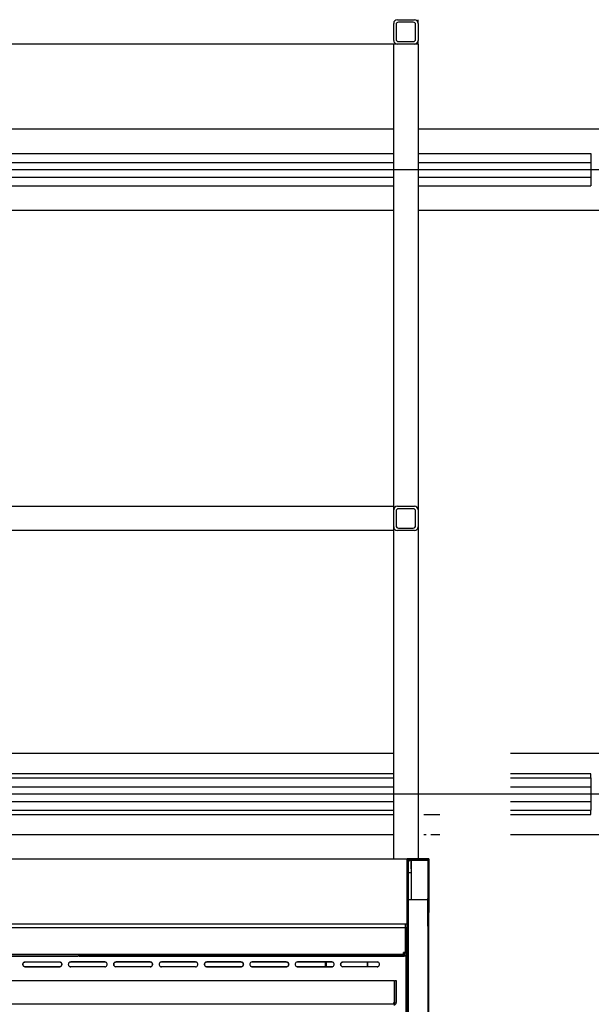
# Model space of a CAD drawing. Extents: x -805 to 3526, y -961 to 1039.
# Tile 400 of 473: x 1261.719 to 1262.424, y 39.599 to 40.813. Entities that reach past the tile are written whole.
import ezdxf

# ---------------------------------------------------------------- set-up
doc = ezdxf.new("R2010")
doc.units = 0
doc.layers.get('0').update_dxf_attribs({"color": 251})
doc.layers.add('TTK-P-Aufzug', color=251, linetype='Continuous')
doc.layers.add('TTK-P-Bahnsteig', color=12, linetype='Continuous')
doc.layers.add('TTK-P-Treppe unten', color=12, linetype='Continuous', lineweight=25)
doc.styles.add('AKG DIN 6776', font='AKG_DIN67.TTF')
doc.dimstyles.new('TTK', dxfattribs={"dimtxt": 2.5, "dimasz": 2.5, "dimexe": 3.5, "dimexo": 0.1, "dimgap": 1, "dimtad": 1, "dimzin": 0, "dimtxsty": 'AKG DIN 6776', "dimblk": 'OBLIQUE', "dimcen": -0.09, "dimdle": 3, "dimclrd": 256, "dimclre": 256, "dimclrt": 256, "dimadec": 3, "dimazin": 0, "dimtfac": 1, "dimtofl": 0, "dimtmove": 0, "dimatfit": 3, "dimldrblk": 'OBLIQUE', "dimfxl": 7, "dimfxlon": 1, "dimtolj": 1, "dimtzin": 0, "dimlwd": -1, "dimlwe": -1, "dimarcsym": 0})

# ---------------------------------------------------------------- blocks, each defined once
blk = doc.blocks.new('_OBLIQUE')
at = {"color": 0, "linetype": 'ByBlock'}
blk.add_line((-0.5, -0.5), (0.5, 0.5), dxfattribs=at)
blk = doc.blocks.new('*D644')
at = {"layer": 'DEFPOINTS', "color": 0}
for p in [(1262.4981, 39.3456), (1259.7981, 39.2843), (1262.4981, 35.7266)]:
    blk.add_point(p, dxfattribs=at)
at = {"layer": 'TTK-P-Treppe unten'}
for p, q in [((1259.7981, 39.2943), (1259.7981, 39.6956)), ((1262.4981, 38.6456), (1262.4981, 39.6956)), ((1259.4981, 39.3456), (1262.7981, 39.3456))]:
    blk.add_line(p, q, dxfattribs=at)
at = {"layer": 'TTK-P-Treppe unten', "xscale": 0.25, "yscale": 0.25, "zscale": 0.25, "rotation": 180}
blk.add_blockref('_OBLIQUE', (1259.7981, 39.3456), dxfattribs=at)
at = {"layer": 'TTK-P-Treppe unten', "xscale": 0.25, "yscale": 0.25, "zscale": 0.25}
blk.add_blockref('_OBLIQUE', (1262.4981, 39.3456), dxfattribs=at)
at = {"layer": 'TTK-P-Treppe unten', "insert": (1261.1481, 39.5894), "char_height": 0.25, "attachment_point": 5, "style": 'AKG DIN 6776', "bg_fill": 3, "box_fill_scale": 1.1, "bg_fill_color": 256, "bg_fill_true_color": 13158600, "bg_fill_transparency": 0}
blk.add_mtext('\\A1;2,70', dxfattribs=at)

msp = doc.modelspace()

# ---------------------------------------------------------------- linework, layer by layer
at = {"layer": 'TTK-P-Aufzug', "color": 251}
for p, q in [((1262.1845, 40.8128), (1262.2055, 40.8128)), ((1262.21, 40.8083), (1262.21, 40.8128)), ((1262.18, 40.7873), (1262.18, 40.8083)), ((1262.183, 40.8068), (1262.183, 40.7888)), ((1262.204, 40.8098), (1262.186, 40.8098)), ((1262.207, 40.7888), (1262.207, 40.8068)), ((1262.21, 40.8083), (1262.21, 40.7873)), ((1262.21, 40.7828), (1262.21, 40.7873)), ((1262.1845, 40.7828), (1261.283, 40.7828)), ((1262.18, 40.2083), (1262.18, 40.7828)), ((1262.1845, 40.7828), (1262.18, 40.7828)), ((1262.2055, 40.7828), (1262.1845, 40.7828)), ((1262.186, 40.7858), (1262.204, 40.7858)), ((1262.21, 40.7828), (1262.2055, 40.7828)), ((1262.21, 40.7828), (1262.2055, 40.7828)), ((1262.21, 40.7828), (1262.21, 39.7778)), ((1262.18, 40.6778), (1261.313, 40.6778)), ((1262.5731, 40.6778), (1262.21, 40.6778)), ((1261.313, 40.6478), (1262.18, 40.6478)), ((1262.21, 40.6478), (1262.4231, 40.6478)), ((1262.4231, 40.6478), (1262.4231, 40.6368)), ((1261.313, 40.6368), (1262.18, 40.6368)), ((1262.21, 40.6368), (1262.4231, 40.6368)), ((1262.4231, 40.6368), (1262.4231, 40.6188)), ((1261.313, 40.6188), (1262.18, 40.6188)), ((1262.21, 40.6188), (1262.4231, 40.6188)), ((1262.4231, 40.6188), (1262.4231, 40.6078)), ((1261.313, 40.6078), (1262.18, 40.6078)), ((1262.21, 40.6078), (1262.4231, 40.6078)), ((1261.313, 40.5778), (1262.18, 40.5778)), ((1262.21, 40.5778), (1262.5731, 40.5778)), ((1261.313, 40.2128), (1262.18, 40.2128)), ((1262.18, 40.2083), (1262.18, 40.2128)), ((1262.18, 40.1873), (1262.18, 40.2083)), ((1262.183, 40.2068), (1262.183, 40.1888)), ((1262.1845, 40.2128), (1262.2055, 40.2128)), ((1262.204, 40.2098), (1262.186, 40.2098)), ((1262.207, 40.1888), (1262.207, 40.2068)), ((1262.21, 40.2083), (1262.21, 40.1873)), ((1262.18, 40.1828), (1261.313, 40.1828)), ((1262.18, 40.1828), (1262.18, 40.1873)), ((1262.18, 39.7778), (1262.18, 40.1873)), ((1262.2055, 40.1828), (1262.1845, 40.1828)), ((1262.186, 40.1858), (1262.204, 40.1858)), ((1262.18, 39.9078), (1261.313, 39.9078)), ((1262.5731, 39.9078), (1262.324, 39.9078)), ((1262.18, 39.8828), (1261.313, 39.8828)), ((1261.313, 39.8778), (1262.18, 39.8778)), ((1262.4231, 39.8828), (1262.324, 39.8828)), ((1262.324, 39.8778), (1262.4231, 39.8778)), ((1262.4231, 39.8778), (1262.4231, 39.8828)), ((1262.4231, 39.8778), (1262.4231, 39.8668)), ((1261.313, 39.8668), (1262.18, 39.8668)), ((1262.324, 39.8668), (1262.4231, 39.8668)), ((1262.4231, 39.8668), (1262.4231, 39.8488)), ((1261.313, 39.8488), (1262.18, 39.8488)), ((1262.324, 39.8488), (1262.4231, 39.8488)), ((1262.4231, 39.8488), (1262.4231, 39.8378)), ((1261.313, 39.8378), (1262.18, 39.8378)), ((1261.313, 39.8328), (1262.18, 39.8328)), ((1262.217, 39.8328), (1262.237, 39.8328)), ((1262.324, 39.8378), (1262.4231, 39.8378)), ((1262.324, 39.8328), (1262.4231, 39.8328)), ((1262.4231, 39.8328), (1262.4231, 39.8378)), ((1261.313, 39.8078), (1262.18, 39.8078)), ((1262.217, 39.8078), (1262.2201, 39.8078)), ((1262.226, 39.8078), (1262.237, 39.8078)), ((1262.324, 39.8078), (1262.5731, 39.8078)), ((1260.0965, 39.7778), (1262.1965, 39.7778)), ((1262.1965, 39.6978), (1262.1965, 39.7778)), ((1260.7985, 39.6978), (1262.1965, 39.6978)), ((1262.1945, 39.6978), (1262.1962, 39.6978)), ((1262.1945, 39.6913), (1262.1945, 39.6978)), ((1262.1965, 39.6978), (1262.1962, 39.6978)), ((1262.1965, 39.6624), (1262.1965, 39.6978)), ((1262.1965, 39.6928), (1260.7985, 39.6928)), ((1262.1945, 39.6624), (1262.1945, 39.6929)), ((1262.1945, 39.6929), (1262.1945, 39.6624)), ((1262.1945, 39.6929), (1262.1945, 39.6624)), ((1262.1945, 39.6624), (1262.1945, 39.6929)), ((1262.1945, 39.6624), (1262.1945, 39.6913)), ((1262.1965, 39.6929), (1262.1965, 39.6624)), ((1262.1919, 39.6598), (1260.7985, 39.6598)), ((1262.1919, 39.6578), (1260.7985, 39.6578)), ((1261.7904, 39.6598), (1260.803, 39.6598)), ((1260.803, 39.6578), (1261.7904, 39.6578)), ((1261.7908, 39.6598), (1261.7904, 39.6598)), ((1261.7908, 39.6578), (1261.7904, 39.6578)), ((1261.7908, 39.6598), (1261.7912, 39.6598)), ((1261.7912, 39.6578), (1261.7908, 39.6578)), ((1261.7912, 39.6598), (1261.7916, 39.6598)), ((1261.7916, 39.6578), (1261.7912, 39.6578)), ((1261.7916, 39.6598), (1261.7921, 39.6598)), ((1261.7921, 39.6578), (1261.7916, 39.6578)), ((1261.7921, 39.6598), (1261.7926, 39.6598)), ((1261.7921, 39.6578), (1261.7926, 39.6578)), ((1261.7926, 39.6598), (1261.8324, 39.6598)), ((1261.7926, 39.6578), (1261.8324, 39.6578)), ((1261.8324, 39.6598), (1262.1919, 39.6598)), ((1261.8324, 39.6578), (1262.1919, 39.6578)), ((1262.1945, 39.6624), (1262.1919, 39.6624)), ((1262.1919, 39.6624), (1262.1919, 39.6618)), ((1262.1919, 39.6618), (1262.1919, 39.6624)), ((1262.1919, 39.6624), (1262.1945, 39.6624)), ((1262.1919, 39.6618), (1262.1919, 39.6611)), ((1262.1919, 39.6611), (1262.1919, 39.6618)), ((1262.1919, 39.6611), (1262.1919, 39.6606)), ((1262.1919, 39.6606), (1262.1919, 39.6611)), ((1262.1919, 39.6606), (1262.1919, 39.6602)), ((1262.1919, 39.6602), (1262.1919, 39.6606)), ((1262.1919, 39.6602), (1262.1919, 39.6599)), ((1262.1919, 39.6599), (1262.1919, 39.6602)), ((1262.1919, 39.6598), (1262.1926, 39.6599)), ((1262.1919, 39.6598), (1262.1926, 39.6599)), ((1262.1919, 39.6598), (1262.1921, 39.6598)), ((1262.1919, 39.6598), (1262.1919, 39.6578)), ((1262.1919, 39.6598), (1262.1919, 39.6578)), ((1262.1919, 39.6578), (1262.1931, 39.658)), ((1262.1919, 39.6578), (1262.1929, 39.658)), ((1262.1919, 39.6578), (1262.1931, 39.658)), ((1262.1921, 39.6598), (1262.1926, 39.6599)), ((1262.1932, 39.6602), (1262.1926, 39.6599)), ((1262.1926, 39.6599), (1262.1932, 39.6602)), ((1262.1927, 39.66), (1262.1926, 39.6599)), ((1262.1927, 39.66), (1262.1932, 39.6602)), ((1262.1931, 39.658), (1262.1929, 39.658)), ((1262.1942, 39.6584), (1262.1931, 39.658)), ((1262.194, 39.6584), (1262.1931, 39.658)), ((1262.1931, 39.658), (1262.1942, 39.6584)), ((1262.1938, 39.6606), (1262.1932, 39.6602)), ((1262.1932, 39.6602), (1262.1938, 39.6606)), ((1262.1933, 39.6603), (1262.1932, 39.6602)), ((1262.1933, 39.6603), (1262.1938, 39.6606)), ((1262.1942, 39.6611), (1262.1938, 39.6606)), ((1262.1938, 39.6606), (1262.1942, 39.6611)), ((1262.1939, 39.6607), (1262.1938, 39.6606)), ((1262.1939, 39.6607), (1262.1942, 39.6611)), ((1262.1942, 39.6584), (1262.194, 39.6584)), ((1262.1945, 39.6618), (1262.1942, 39.6611)), ((1262.1942, 39.6612), (1262.1945, 39.6618)), ((1262.1942, 39.6611), (1262.1945, 39.6618)), ((1262.1942, 39.6612), (1262.1942, 39.6611)), ((1262.1952, 39.6592), (1262.1942, 39.6584)), ((1262.1942, 39.6584), (1262.1952, 39.6592)), ((1262.195, 39.659), (1262.1942, 39.6584)), ((1262.1945, 39.6624), (1262.1945, 39.6618)), ((1262.1945, 39.6619), (1262.1945, 39.6624)), ((1262.1945, 39.6618), (1262.1945, 39.6624)), ((1262.1945, 39.6624), (1262.1965, 39.6624)), ((1262.1965, 39.6624), (1262.1945, 39.6624)), ((1262.1945, 39.6619), (1262.1945, 39.6618)), ((1262.1952, 39.6592), (1262.195, 39.659)), ((1262.195, 39.6591), (1262.195, 37.6478)), ((1262.1959, 39.6601), (1262.1952, 39.6592)), ((1262.1952, 39.6592), (1262.1959, 39.6601)), ((1262.1958, 39.66), (1262.1952, 39.6592)), ((1262.1959, 39.6601), (1262.1958, 39.66)), ((1262.1964, 39.6612), (1262.1959, 39.6601)), ((1262.1959, 39.6601), (1262.1964, 39.6612)), ((1262.1963, 39.661), (1262.1959, 39.6601)), ((1262.1964, 39.6612), (1262.1963, 39.661)), ((1262.1964, 39.6612), (1262.1965, 39.6624)), ((1262.1964, 39.6612), (1262.1965, 39.6624)), ((1262.1965, 39.6622), (1262.1964, 39.6612)), ((1262.1965, 39.5016), (1262.1965, 39.6624)), ((1262.1965, 39.6622), (1262.1965, 39.6624)), ((1262.1965, 39.4978), (1262.1965, 39.6624)), ((1262.1965, 39.5319), (1262.1965, 39.6624)), ((1261.7225, 39.6478), (1261.7226, 39.6486)), ((1261.7226, 39.6486), (1261.7225, 39.6478)), ((1261.7226, 39.6471), (1261.7225, 39.6478)), ((1261.7225, 39.6478), (1261.7226, 39.6471)), ((1261.7226, 39.6486), (1261.7229, 39.6493)), ((1261.7229, 39.6493), (1261.7226, 39.6486)), ((1261.7229, 39.6463), (1261.7226, 39.6471)), ((1261.7226, 39.6471), (1261.7229, 39.6463)), ((1261.7229, 39.6493), (1261.7234, 39.65)), ((1261.7234, 39.65), (1261.7229, 39.6493)), ((1261.7234, 39.6457), (1261.7229, 39.6463)), ((1261.7229, 39.6463), (1261.7234, 39.6457)), ((1261.7234, 39.65), (1261.724, 39.6504)), ((1261.724, 39.6504), (1261.7234, 39.65)), ((1261.724, 39.6452), (1261.7234, 39.6457)), ((1261.7234, 39.6457), (1261.724, 39.6452)), ((1261.724, 39.6504), (1261.7248, 39.6507)), ((1261.7248, 39.6507), (1261.724, 39.6504)), ((1261.7255, 39.6508), (1261.7248, 39.6507)), ((1261.7248, 39.6507), (1261.7255, 39.6508)), ((1261.7255, 39.6508), (1261.7675, 39.6508)), ((1261.7255, 39.6508), (1261.7675, 39.6508)), ((1261.7675, 39.6508), (1261.7683, 39.6507)), ((1261.7675, 39.6508), (1261.7683, 39.6507)), ((1261.7683, 39.6507), (1261.769, 39.6504)), ((1261.769, 39.6504), (1261.7683, 39.6507)), ((1261.769, 39.6504), (1261.7697, 39.65)), ((1261.7697, 39.65), (1261.769, 39.6504)), ((1261.7697, 39.6457), (1261.769, 39.6452)), ((1261.769, 39.6452), (1261.7697, 39.6457)), ((1261.7697, 39.65), (1261.7701, 39.6493)), ((1261.7701, 39.6493), (1261.7697, 39.65)), ((1261.7701, 39.6463), (1261.7697, 39.6457)), ((1261.7697, 39.6457), (1261.7701, 39.6463)), ((1261.7701, 39.6493), (1261.7704, 39.6486)), ((1261.7704, 39.6486), (1261.7701, 39.6493)), ((1261.7704, 39.6471), (1261.7701, 39.6463)), ((1261.7701, 39.6463), (1261.7704, 39.6471)), ((1261.7704, 39.6486), (1261.7705, 39.6478)), ((1261.7705, 39.6478), (1261.7704, 39.6486)), ((1261.7705, 39.6478), (1261.7704, 39.6471)), ((1261.7704, 39.6471), (1261.7705, 39.6478)), ((1261.7786, 39.6486), (1261.7785, 39.6478)), ((1261.7786, 39.6486), (1261.7785, 39.6478)), ((1261.7785, 39.6478), (1261.7786, 39.6471)), ((1261.7785, 39.6478), (1261.7786, 39.6471)), ((1261.7789, 39.6493), (1261.7786, 39.6486)), ((1261.7789, 39.6493), (1261.7786, 39.6486)), ((1261.7786, 39.6471), (1261.7789, 39.6463)), ((1261.7786, 39.6471), (1261.7789, 39.6463)), ((1261.7794, 39.65), (1261.7789, 39.6493)), ((1261.7794, 39.65), (1261.7789, 39.6493)), ((1261.7789, 39.6463), (1261.7794, 39.6457)), ((1261.7789, 39.6463), (1261.7794, 39.6457)), ((1261.78, 39.6504), (1261.7794, 39.65)), ((1261.78, 39.6504), (1261.7794, 39.65)), ((1261.7794, 39.6457), (1261.78, 39.6452)), ((1261.7794, 39.6457), (1261.78, 39.6452)), ((1261.7808, 39.6507), (1261.78, 39.6504)), ((1261.7808, 39.6507), (1261.78, 39.6504)), ((1261.7815, 39.6508), (1261.7808, 39.6507)), ((1261.7808, 39.6507), (1261.7815, 39.6508)), ((1261.8235, 39.6508), (1261.7815, 39.6508)), ((1261.7815, 39.6508), (1261.8235, 39.6508)), ((1261.8243, 39.6507), (1261.8235, 39.6508)), ((1261.8235, 39.6508), (1261.8243, 39.6507)), ((1261.825, 39.6504), (1261.8243, 39.6507)), ((1261.825, 39.6504), (1261.8243, 39.6507)), ((1261.8257, 39.65), (1261.825, 39.6504)), ((1261.8257, 39.65), (1261.825, 39.6504)), ((1261.825, 39.6452), (1261.8257, 39.6457)), ((1261.825, 39.6452), (1261.8257, 39.6457)), ((1261.8261, 39.6493), (1261.8257, 39.65)), ((1261.8261, 39.6493), (1261.8257, 39.65)), ((1261.8257, 39.6457), (1261.8261, 39.6463)), ((1261.8257, 39.6457), (1261.8261, 39.6463)), ((1261.8264, 39.6486), (1261.8261, 39.6493)), ((1261.8264, 39.6486), (1261.8261, 39.6493)), ((1261.8261, 39.6463), (1261.8264, 39.6471)), ((1261.8261, 39.6463), (1261.8264, 39.6471)), ((1261.8265, 39.6478), (1261.8264, 39.6486)), ((1261.8265, 39.6478), (1261.8264, 39.6486)), ((1261.8264, 39.6471), (1261.8265, 39.6478)), ((1261.8264, 39.6471), (1261.8265, 39.6478)), ((1261.8345, 39.6478), (1261.8346, 39.6486)), ((1261.8346, 39.6486), (1261.8345, 39.6478)), ((1261.8346, 39.6471), (1261.8345, 39.6478)), ((1261.8345, 39.6478), (1261.8346, 39.6471)), ((1261.8346, 39.6486), (1261.8349, 39.6493)), ((1261.8349, 39.6493), (1261.8346, 39.6486)), ((1261.8349, 39.6463), (1261.8346, 39.6471)), ((1261.8346, 39.6471), (1261.8349, 39.6463)), ((1261.8349, 39.6493), (1261.8354, 39.65)), ((1261.8354, 39.65), (1261.8349, 39.6493)), ((1261.8354, 39.6457), (1261.8349, 39.6463)), ((1261.8349, 39.6463), (1261.8354, 39.6457)), ((1261.8354, 39.65), (1261.836, 39.6504)), ((1261.836, 39.6504), (1261.8354, 39.65)), ((1261.836, 39.6452), (1261.8354, 39.6457)), ((1261.8354, 39.6457), (1261.836, 39.6452)), ((1261.836, 39.6504), (1261.8368, 39.6507)), ((1261.8368, 39.6507), (1261.836, 39.6504)), ((1261.8368, 39.6507), (1261.8375, 39.6508)), ((1261.8368, 39.6507), (1261.8375, 39.6508)), ((1261.8795, 39.6508), (1261.8375, 39.6508)), ((1261.8375, 39.6508), (1261.8795, 39.6508)), ((1261.8795, 39.6508), (1261.8803, 39.6507)), ((1261.8795, 39.6508), (1261.8803, 39.6507)), ((1261.8803, 39.6507), (1261.881, 39.6504)), ((1261.881, 39.6504), (1261.8803, 39.6507)), ((1261.881, 39.6504), (1261.8817, 39.65)), ((1261.8817, 39.65), (1261.881, 39.6504)), ((1261.8817, 39.6457), (1261.881, 39.6452)), ((1261.881, 39.6452), (1261.8817, 39.6457)), ((1261.8817, 39.65), (1261.8821, 39.6493)), ((1261.8821, 39.6493), (1261.8817, 39.65)), ((1261.8821, 39.6463), (1261.8817, 39.6457)), ((1261.8817, 39.6457), (1261.8821, 39.6463)), ((1261.8821, 39.6493), (1261.8824, 39.6486)), ((1261.8824, 39.6486), (1261.8821, 39.6493)), ((1261.8824, 39.6471), (1261.8821, 39.6463)), ((1261.8821, 39.6463), (1261.8824, 39.6471)), ((1261.8824, 39.6486), (1261.8825, 39.6478)), ((1261.8825, 39.6478), (1261.8824, 39.6486)), ((1261.8825, 39.6478), (1261.8824, 39.6471)), ((1261.8824, 39.6471), (1261.8825, 39.6478)), ((1261.8906, 39.6486), (1261.8905, 39.6478)), ((1261.8906, 39.6486), (1261.8905, 39.6478)), ((1261.8905, 39.6478), (1261.8906, 39.6471)), ((1261.8905, 39.6478), (1261.8906, 39.6471)), ((1261.8909, 39.6493), (1261.8906, 39.6486)), ((1261.8909, 39.6493), (1261.8906, 39.6486)), ((1261.8906, 39.6471), (1261.8909, 39.6463)), ((1261.8906, 39.6471), (1261.8909, 39.6463)), ((1261.8914, 39.65), (1261.8909, 39.6493)), ((1261.8914, 39.65), (1261.8909, 39.6493)), ((1261.8909, 39.6463), (1261.8914, 39.6457)), ((1261.8909, 39.6463), (1261.8914, 39.6457)), ((1261.892, 39.6504), (1261.8914, 39.65)), ((1261.892, 39.6504), (1261.8914, 39.65)), ((1261.8914, 39.6457), (1261.892, 39.6452)), ((1261.8914, 39.6457), (1261.892, 39.6452)), ((1261.8928, 39.6507), (1261.892, 39.6504)), ((1261.8928, 39.6507), (1261.892, 39.6504)), ((1261.8935, 39.6508), (1261.8928, 39.6507)), ((1261.8928, 39.6507), (1261.8935, 39.6508)), ((1261.9355, 39.6508), (1261.8935, 39.6508)), ((1261.8935, 39.6508), (1261.9355, 39.6508)), ((1261.9363, 39.6507), (1261.9355, 39.6508)), ((1261.9355, 39.6508), (1261.9363, 39.6507)), ((1261.937, 39.6504), (1261.9363, 39.6507)), ((1261.937, 39.6504), (1261.9363, 39.6507)), ((1261.9377, 39.65), (1261.937, 39.6504)), ((1261.9377, 39.65), (1261.937, 39.6504)), ((1261.937, 39.6452), (1261.9377, 39.6457)), ((1261.937, 39.6452), (1261.9377, 39.6457)), ((1261.9381, 39.6493), (1261.9377, 39.65)), ((1261.9381, 39.6493), (1261.9377, 39.65)), ((1261.9377, 39.6457), (1261.9381, 39.6463)), ((1261.9377, 39.6457), (1261.9381, 39.6463)), ((1261.9384, 39.6486), (1261.9381, 39.6493)), ((1261.9384, 39.6486), (1261.9381, 39.6493)), ((1261.9381, 39.6463), (1261.9384, 39.6471)), ((1261.9381, 39.6463), (1261.9384, 39.6471)), ((1261.9385, 39.6478), (1261.9384, 39.6486)), ((1261.9385, 39.6478), (1261.9384, 39.6486)), ((1261.9384, 39.6471), (1261.9385, 39.6478)), ((1261.9384, 39.6471), (1261.9385, 39.6478)), ((1261.9465, 39.6478), (1261.9466, 39.6486)), ((1261.9466, 39.6486), (1261.9465, 39.6478)), ((1261.9466, 39.6471), (1261.9465, 39.6478)), ((1261.9465, 39.6478), (1261.9466, 39.6471)), ((1261.9466, 39.6486), (1261.9469, 39.6493)), ((1261.9469, 39.6493), (1261.9466, 39.6486)), ((1261.9469, 39.6463), (1261.9466, 39.6471)), ((1261.9466, 39.6471), (1261.9469, 39.6463)), ((1261.9469, 39.6493), (1261.9474, 39.65)), ((1261.9474, 39.65), (1261.9469, 39.6493)), ((1261.9474, 39.6457), (1261.9469, 39.6463)), ((1261.9469, 39.6463), (1261.9474, 39.6457)), ((1261.9474, 39.65), (1261.948, 39.6504)), ((1261.948, 39.6504), (1261.9474, 39.65)), ((1261.948, 39.6452), (1261.9474, 39.6457)), ((1261.9474, 39.6457), (1261.948, 39.6452)), ((1261.948, 39.6504), (1261.9488, 39.6507)), ((1261.9488, 39.6507), (1261.948, 39.6504)), ((1261.9495, 39.6508), (1261.9488, 39.6507)), ((1261.9488, 39.6507), (1261.9495, 39.6508)), ((1261.9915, 39.6508), (1261.9495, 39.6508)), ((1261.9495, 39.6508), (1261.9915, 39.6508)), ((1261.9915, 39.6508), (1261.9923, 39.6507)), ((1261.9915, 39.6508), (1261.9923, 39.6507)), ((1261.9923, 39.6507), (1261.993, 39.6504)), ((1261.993, 39.6504), (1261.9923, 39.6507)), ((1261.993, 39.6504), (1261.9937, 39.65)), ((1261.9937, 39.65), (1261.993, 39.6504)), ((1261.9937, 39.6457), (1261.993, 39.6452)), ((1261.993, 39.6452), (1261.9937, 39.6457)), ((1261.9937, 39.65), (1261.9941, 39.6493)), ((1261.9941, 39.6493), (1261.9937, 39.65)), ((1261.9941, 39.6463), (1261.9937, 39.6457)), ((1261.9937, 39.6457), (1261.9941, 39.6463)), ((1261.9941, 39.6493), (1261.9944, 39.6486)), ((1261.9944, 39.6486), (1261.9941, 39.6493)), ((1261.9944, 39.6471), (1261.9941, 39.6463)), ((1261.9941, 39.6463), (1261.9944, 39.6471)), ((1261.9944, 39.6486), (1261.9945, 39.6478)), ((1261.9945, 39.6478), (1261.9944, 39.6486)), ((1261.9945, 39.6478), (1261.9944, 39.6471)), ((1261.9944, 39.6471), (1261.9945, 39.6478)), ((1262.0026, 39.6486), (1262.0025, 39.6478)), ((1262.0026, 39.6486), (1262.0025, 39.6478)), ((1262.0025, 39.6478), (1262.0026, 39.6471)), ((1262.0025, 39.6478), (1262.0026, 39.6471)), ((1262.0029, 39.6493), (1262.0026, 39.6486)), ((1262.0029, 39.6493), (1262.0026, 39.6486)), ((1262.0026, 39.6471), (1262.0029, 39.6463)), ((1262.0026, 39.6471), (1262.0029, 39.6463)), ((1262.0034, 39.65), (1262.0029, 39.6493)), ((1262.0034, 39.65), (1262.0029, 39.6493)), ((1262.0029, 39.6463), (1262.0034, 39.6457)), ((1262.0029, 39.6463), (1262.0034, 39.6457)), ((1262.004, 39.6504), (1262.0034, 39.65)), ((1262.004, 39.6504), (1262.0034, 39.65)), ((1262.0034, 39.6457), (1262.004, 39.6452)), ((1262.0034, 39.6457), (1262.004, 39.6452)), ((1262.0048, 39.6507), (1262.004, 39.6504)), ((1262.0048, 39.6507), (1262.004, 39.6504)), ((1262.0055, 39.6508), (1262.0048, 39.6507)), ((1262.0048, 39.6507), (1262.0055, 39.6508)), ((1262.0475, 39.6508), (1262.0055, 39.6508)), ((1262.0055, 39.6508), (1262.0475, 39.6508)), ((1262.0475, 39.6508), (1262.0483, 39.6507)), ((1262.0475, 39.6508), (1262.0483, 39.6507)), ((1262.0483, 39.6507), (1262.049, 39.6504)), ((1262.049, 39.6504), (1262.0483, 39.6507)), ((1262.049, 39.6504), (1262.0497, 39.65)), ((1262.0497, 39.65), (1262.049, 39.6504)), ((1262.0497, 39.6457), (1262.049, 39.6452)), ((1262.049, 39.6452), (1262.0497, 39.6457)), ((1262.0497, 39.65), (1262.0501, 39.6493)), ((1262.0501, 39.6493), (1262.0497, 39.65)), ((1262.0501, 39.6463), (1262.0497, 39.6457)), ((1262.0497, 39.6457), (1262.0501, 39.6463)), ((1262.0501, 39.6493), (1262.0504, 39.6486)), ((1262.0504, 39.6486), (1262.0501, 39.6493)), ((1262.0504, 39.6471), (1262.0501, 39.6463)), ((1262.0501, 39.6463), (1262.0504, 39.6471)), ((1262.0504, 39.6486), (1262.0505, 39.6478)), ((1262.0505, 39.6478), (1262.0504, 39.6486)), ((1262.0505, 39.6478), (1262.0504, 39.6471)), ((1262.0504, 39.6471), (1262.0505, 39.6478)), ((1262.0586, 39.6486), (1262.0585, 39.6478)), ((1262.0586, 39.6486), (1262.0585, 39.6478)), ((1262.0585, 39.6478), (1262.0586, 39.6471)), ((1262.0585, 39.6478), (1262.0586, 39.6471)), ((1262.0589, 39.6493), (1262.0586, 39.6486)), ((1262.0589, 39.6493), (1262.0586, 39.6486)), ((1262.0586, 39.6471), (1262.0589, 39.6463)), ((1262.0586, 39.6471), (1262.0589, 39.6463)), ((1262.0594, 39.65), (1262.0589, 39.6493)), ((1262.0594, 39.65), (1262.0589, 39.6493)), ((1262.0589, 39.6463), (1262.0594, 39.6457)), ((1262.0589, 39.6463), (1262.0594, 39.6457)), ((1262.06, 39.6504), (1262.0594, 39.65)), ((1262.06, 39.6504), (1262.0594, 39.65)), ((1262.0594, 39.6457), (1262.06, 39.6452)), ((1262.0594, 39.6457), (1262.06, 39.6452)), ((1262.0608, 39.6507), (1262.06, 39.6504)), ((1262.0608, 39.6507), (1262.06, 39.6504)), ((1262.0615, 39.6508), (1262.0608, 39.6507)), ((1262.0608, 39.6507), (1262.0615, 39.6508)), ((1262.1035, 39.6508), (1262.0615, 39.6508)), ((1262.0615, 39.6508), (1262.1035, 39.6508)), ((1262.096, 39.6448), (1262.096, 39.6508)), ((1262.0965, 39.6448), (1262.0965, 39.6508)), ((1262.0965, 39.6508), (1262.0965, 39.6448)), ((1262.1043, 39.6507), (1262.1035, 39.6508)), ((1262.1035, 39.6508), (1262.1043, 39.6507)), ((1262.105, 39.6504), (1262.1043, 39.6507)), ((1262.105, 39.6504), (1262.1043, 39.6507)), ((1262.1057, 39.65), (1262.105, 39.6504)), ((1262.1057, 39.65), (1262.105, 39.6504)), ((1262.105, 39.6452), (1262.1057, 39.6457)), ((1262.105, 39.6452), (1262.1057, 39.6457)), ((1262.1061, 39.6493), (1262.1057, 39.65)), ((1262.1061, 39.6493), (1262.1057, 39.65)), ((1262.1057, 39.6457), (1262.1061, 39.6463)), ((1262.1057, 39.6457), (1262.1061, 39.6463)), ((1262.1064, 39.6486), (1262.1061, 39.6493)), ((1262.1064, 39.6486), (1262.1061, 39.6493)), ((1262.1061, 39.6463), (1262.1064, 39.6471)), ((1262.1061, 39.6463), (1262.1064, 39.6471)), ((1262.1065, 39.6478), (1262.1064, 39.6486)), ((1262.1065, 39.6478), (1262.1064, 39.6486)), ((1262.1064, 39.6471), (1262.1065, 39.6478)), ((1262.1064, 39.6471), (1262.1065, 39.6478)), ((1262.1145, 39.6478), (1262.1146, 39.6486)), ((1262.1146, 39.6486), (1262.1145, 39.6478)), ((1262.1146, 39.6471), (1262.1145, 39.6478)), ((1262.1145, 39.6478), (1262.1146, 39.6471)), ((1262.1146, 39.6486), (1262.1149, 39.6493)), ((1262.1149, 39.6493), (1262.1146, 39.6486)), ((1262.1149, 39.6463), (1262.1146, 39.6471)), ((1262.1146, 39.6471), (1262.1149, 39.6463)), ((1262.1149, 39.6493), (1262.1154, 39.65)), ((1262.1154, 39.65), (1262.1149, 39.6493)), ((1262.1154, 39.6457), (1262.1149, 39.6463)), ((1262.1149, 39.6463), (1262.1154, 39.6457)), ((1262.1154, 39.65), (1262.116, 39.6504)), ((1262.116, 39.6504), (1262.1154, 39.65)), ((1262.116, 39.6452), (1262.1154, 39.6457)), ((1262.1154, 39.6457), (1262.116, 39.6452)), ((1262.116, 39.6504), (1262.1168, 39.6507)), ((1262.1168, 39.6507), (1262.116, 39.6504)), ((1262.1168, 39.6507), (1262.1175, 39.6508)), ((1262.1168, 39.6507), (1262.1175, 39.6508)), ((1262.1175, 39.6508), (1262.1595, 39.6508)), ((1262.1175, 39.6508), (1262.1595, 39.6508)), ((1262.1478, 39.6508), (1262.1478, 39.6448)), ((1262.1478, 39.6448), (1262.1478, 39.6508)), ((1262.1603, 39.6507), (1262.1595, 39.6508)), ((1262.1595, 39.6508), (1262.1603, 39.6507)), ((1262.161, 39.6504), (1262.1603, 39.6507)), ((1262.161, 39.6504), (1262.1603, 39.6507)), ((1262.1617, 39.65), (1262.161, 39.6504)), ((1262.1617, 39.65), (1262.161, 39.6504)), ((1262.1617, 39.6457), (1262.161, 39.6452)), ((1262.161, 39.6452), (1262.1617, 39.6457)), ((1262.1621, 39.6493), (1262.1617, 39.65)), ((1262.1621, 39.6493), (1262.1617, 39.65)), ((1262.1617, 39.6457), (1262.1621, 39.6463)), ((1262.1617, 39.6457), (1262.1621, 39.6463)), ((1262.1624, 39.6486), (1262.1621, 39.6493)), ((1262.1624, 39.6486), (1262.1621, 39.6493)), ((1262.1621, 39.6463), (1262.1624, 39.6471)), ((1262.1621, 39.6463), (1262.1624, 39.6471)), ((1262.1625, 39.6478), (1262.1624, 39.6486)), ((1262.1625, 39.6478), (1262.1624, 39.6486)), ((1262.1624, 39.6471), (1262.1625, 39.6478)), ((1262.1624, 39.6471), (1262.1625, 39.6478)), ((1261.7248, 39.6449), (1261.724, 39.6452)), ((1261.724, 39.6452), (1261.7248, 39.6449)), ((1261.7255, 39.6448), (1261.7248, 39.6449)), ((1261.7255, 39.6448), (1261.7248, 39.6449)), ((1261.7255, 39.6448), (1261.7675, 39.6448)), ((1261.7675, 39.6448), (1261.7255, 39.6448)), ((1261.7683, 39.6449), (1261.7675, 39.6448)), ((1261.7675, 39.6448), (1261.7683, 39.6449)), ((1261.769, 39.6452), (1261.7683, 39.6449)), ((1261.7683, 39.6449), (1261.769, 39.6452)), ((1261.78, 39.6452), (1261.7808, 39.6449)), ((1261.78, 39.6452), (1261.7808, 39.6449)), ((1261.7808, 39.6449), (1261.7815, 39.6448)), ((1261.7815, 39.6448), (1261.7808, 39.6449)), ((1261.8235, 39.6448), (1261.7815, 39.6448)), ((1261.8235, 39.6448), (1261.7815, 39.6448)), ((1261.8235, 39.6448), (1261.8243, 39.6449)), ((1261.8235, 39.6448), (1261.8243, 39.6449)), ((1261.8243, 39.6449), (1261.825, 39.6452)), ((1261.8243, 39.6449), (1261.825, 39.6452)), ((1261.8368, 39.6449), (1261.836, 39.6452)), ((1261.836, 39.6452), (1261.8368, 39.6449)), ((1261.8375, 39.6448), (1261.8368, 39.6449)), ((1261.8375, 39.6448), (1261.8368, 39.6449)), ((1261.8795, 39.6448), (1261.8375, 39.6448)), ((1261.8795, 39.6448), (1261.8375, 39.6448)), ((1261.8803, 39.6449), (1261.8795, 39.6448)), ((1261.8795, 39.6448), (1261.8803, 39.6449)), ((1261.881, 39.6452), (1261.8803, 39.6449)), ((1261.8803, 39.6449), (1261.881, 39.6452)), ((1261.892, 39.6452), (1261.8928, 39.6449)), ((1261.892, 39.6452), (1261.8928, 39.6449)), ((1261.8928, 39.6449), (1261.8935, 39.6448)), ((1261.8935, 39.6448), (1261.8928, 39.6449)), ((1261.9355, 39.6448), (1261.8935, 39.6448)), ((1261.9355, 39.6448), (1261.8935, 39.6448)), ((1261.9355, 39.6448), (1261.9363, 39.6449)), ((1261.9355, 39.6448), (1261.9363, 39.6449)), ((1261.9363, 39.6449), (1261.937, 39.6452)), ((1261.9363, 39.6449), (1261.937, 39.6452)), ((1261.9488, 39.6449), (1261.948, 39.6452)), ((1261.948, 39.6452), (1261.9488, 39.6449)), ((1261.9495, 39.6448), (1261.9488, 39.6449)), ((1261.9495, 39.6448), (1261.9488, 39.6449)), ((1261.9495, 39.6448), (1261.9915, 39.6448)), ((1261.9915, 39.6448), (1261.9495, 39.6448)), ((1261.9923, 39.6449), (1261.9915, 39.6448)), ((1261.9915, 39.6448), (1261.9923, 39.6449)), ((1261.993, 39.6452), (1261.9923, 39.6449)), ((1261.9923, 39.6449), (1261.993, 39.6452)), ((1262.0048, 39.6449), (1262.004, 39.6452)), ((1262.004, 39.6452), (1262.0048, 39.6449)), ((1262.0055, 39.6448), (1262.0048, 39.6449)), ((1262.0055, 39.6448), (1262.0048, 39.6449)), ((1262.0055, 39.6448), (1262.0475, 39.6448)), ((1262.0475, 39.6448), (1262.0055, 39.6448)), ((1262.0483, 39.6449), (1262.0475, 39.6448)), ((1262.0475, 39.6448), (1262.0483, 39.6449)), ((1262.049, 39.6452), (1262.0483, 39.6449)), ((1262.0483, 39.6449), (1262.049, 39.6452)), ((1262.06, 39.6452), (1262.0608, 39.6449)), ((1262.06, 39.6452), (1262.0608, 39.6449)), ((1262.0608, 39.6449), (1262.0615, 39.6448)), ((1262.0615, 39.6448), (1262.0608, 39.6449)), ((1262.0615, 39.6448), (1262.1035, 39.6448)), ((1262.1035, 39.6448), (1262.0615, 39.6448)), ((1262.1043, 39.6449), (1262.1035, 39.6448)), ((1262.1035, 39.6448), (1262.1043, 39.6449)), ((1262.1043, 39.6449), (1262.105, 39.6452)), ((1262.1043, 39.6449), (1262.105, 39.6452)), ((1262.1168, 39.6449), (1262.116, 39.6452)), ((1262.116, 39.6452), (1262.1168, 39.6449)), ((1262.1175, 39.6448), (1262.1168, 39.6449)), ((1262.1175, 39.6448), (1262.1168, 39.6449)), ((1262.1595, 39.6448), (1262.1175, 39.6448)), ((1262.1595, 39.6448), (1262.1175, 39.6448)), ((1262.1603, 39.6449), (1262.1595, 39.6448)), ((1262.1595, 39.6448), (1262.1603, 39.6449)), ((1262.161, 39.6452), (1262.1603, 39.6449)), ((1262.1603, 39.6449), (1262.161, 39.6452)), ((1261.1557, 39.6278), (1262.1806, 39.6278)), ((1262.1806, 39.6278), (1262.1806, 39.6008)), ((1262.1816, 39.6008), (1262.1816, 39.6278)), ((1262.1816, 39.6278), (1262.1831, 39.6278)), ((1262.1831, 39.6278), (1262.1831, 39.6008)), ((1261.1561, 39.5993), (1262.1801, 39.5993)), ((1262.1801, 39.5993), (1262.1801, 39.6008)), ((1262.1806, 39.6008), (1262.1801, 39.6008))]:
    msp.add_line(p, q, dxfattribs=at)
at = {"layer": 'TTK-P-Aufzug', "color": 251, "ltscale": 20}
for p, q in [((1262.6231, 40.6278), (1259.6731, 40.6278)), ((1262.6231, 39.8578), (1259.6731, 39.8578)), ((1262.2003, 39.7778), (1262.1965, 39.7778)), ((1262.1965, 39.4483), (1262.1965, 39.7778)), ((1262.2003, 39.7778), (1262.1965, 39.7778)), ((1262.2225, 39.7778), (1262.1965, 39.7778)), ((1262.1965, 39.774), (1262.1967, 39.775)), ((1262.1965, 39.774), (1262.1967, 39.775)), ((1262.1966, 39.7746), (1262.1965, 39.774)), ((1262.1966, 39.7746), (1262.1965, 39.774)), ((1262.1965, 39.774), (1262.1966, 39.7746)), ((1262.1965, 39.7049), (1262.1965, 39.774)), ((1262.1965, 39.774), (1262.1965, 39.7049)), ((1262.1965, 39.774), (1262.1965, 39.7049)), ((1262.1967, 39.775), (1262.1966, 39.7746)), ((1262.1967, 39.775), (1262.1966, 39.7746)), ((1262.1967, 39.775), (1262.1966, 39.7746)), ((1262.197, 39.7759), (1262.1967, 39.775)), ((1262.197, 39.7759), (1262.1967, 39.775)), ((1262.1969, 39.7755), (1262.1967, 39.775)), ((1262.1969, 39.7755), (1262.1967, 39.775)), ((1262.1968, 39.7754), (1262.1967, 39.775)), ((1262.197, 39.7759), (1262.1968, 39.7754)), ((1262.1981, 39.7778), (1262.1969, 39.7778)), ((1262.197, 39.7759), (1262.1969, 39.7755)), ((1262.197, 39.7759), (1262.1969, 39.7755)), ((1262.1977, 39.7767), (1262.197, 39.7759)), ((1262.1977, 39.7767), (1262.197, 39.7759)), ((1262.1974, 39.7764), (1262.197, 39.7759)), ((1262.1974, 39.7764), (1262.197, 39.7759)), ((1262.1973, 39.7763), (1262.197, 39.7759)), ((1262.1977, 39.7767), (1262.1973, 39.7763)), ((1262.1977, 39.7767), (1262.1974, 39.7764)), ((1262.1977, 39.7767), (1262.1974, 39.7764)), ((1262.1984, 39.7773), (1262.1977, 39.7767)), ((1262.1984, 39.7773), (1262.1977, 39.7767)), ((1262.1981, 39.7771), (1262.1977, 39.7767)), ((1262.1981, 39.7771), (1262.1977, 39.7767)), ((1262.198, 39.777), (1262.1977, 39.7767)), ((1262.1984, 39.7773), (1262.198, 39.777)), ((1262.198, 39.774), (1262.1981, 39.7746)), ((1262.198, 39.774), (1262.1981, 39.7746)), ((1262.198, 39.774), (1262.1981, 39.7744)), ((1262.1981, 39.7743), (1262.198, 39.774)), ((1262.198, 39.774), (1262.1981, 39.7743)), ((1262.198, 39.774), (1262.198, 39.7042)), ((1262.198, 39.7042), (1262.198, 39.774)), ((1262.198, 39.774), (1262.198, 39.7437)), ((1262.198, 39.7437), (1262.198, 39.774)), ((1262.198, 39.7042), (1262.198, 39.774)), ((1262.1981, 39.7778), (1262.1989, 39.7778)), ((1262.1984, 39.7773), (1262.1981, 39.7771)), ((1262.1984, 39.7773), (1262.1981, 39.7771)), ((1262.1983, 39.7752), (1262.1981, 39.7746)), ((1262.1983, 39.7752), (1262.1981, 39.7746)), ((1262.1982, 39.7749), (1262.1981, 39.7746)), ((1262.1981, 39.7746), (1262.1982, 39.7749)), ((1262.1983, 39.7749), (1262.1981, 39.7746)), ((1262.1981, 39.7746), (1262.1981, 39.7743)), ((1262.1981, 39.7743), (1262.1981, 39.7746)), ((1262.1981, 39.7746), (1262.1981, 39.7744)), ((1262.1983, 39.7752), (1262.1982, 39.7749)), ((1262.1982, 39.7749), (1262.1983, 39.7752)), ((1262.1987, 39.7757), (1262.1983, 39.7752)), ((1262.1987, 39.7757), (1262.1983, 39.7752)), ((1262.1986, 39.7755), (1262.1983, 39.7752)), ((1262.1985, 39.7754), (1262.1983, 39.7752)), ((1262.1983, 39.7752), (1262.1985, 39.7754)), ((1262.1983, 39.7752), (1262.1983, 39.7749)), ((1262.1994, 39.7777), (1262.1984, 39.7773)), ((1262.1994, 39.7777), (1262.1984, 39.7773)), ((1262.199, 39.7775), (1262.1984, 39.7773)), ((1262.199, 39.7775), (1262.1984, 39.7773)), ((1262.1988, 39.7775), (1262.1984, 39.7773)), ((1262.1987, 39.7757), (1262.1985, 39.7754)), ((1262.1985, 39.7754), (1262.1987, 39.7757)), ((1262.1987, 39.7757), (1262.1986, 39.7755)), ((1262.1992, 39.776), (1262.1987, 39.7757)), ((1262.1992, 39.776), (1262.1987, 39.7757)), ((1262.199, 39.7759), (1262.1987, 39.7757)), ((1262.1989, 39.7758), (1262.1987, 39.7757)), ((1262.1987, 39.7757), (1262.1989, 39.7758)), ((1262.1994, 39.7777), (1262.1988, 39.7775)), ((1262.1989, 39.7778), (1262.2003, 39.7778)), ((1262.1992, 39.776), (1262.1989, 39.7758)), ((1262.1989, 39.7758), (1262.1992, 39.776)), ((1262.1994, 39.7777), (1262.199, 39.7775)), ((1262.1994, 39.7777), (1262.199, 39.7775)), ((1262.1992, 39.776), (1262.199, 39.7759)), ((1262.1997, 39.7763), (1262.1992, 39.776)), ((1262.1997, 39.7763), (1262.1992, 39.776)), ((1262.1995, 39.7762), (1262.1992, 39.776)), ((1262.1994, 39.7761), (1262.1992, 39.776)), ((1262.1992, 39.776), (1262.1994, 39.7761)), ((1262.1999, 39.7778), (1262.1994, 39.7777)), ((1262.1999, 39.7778), (1262.1994, 39.7777)), ((1262.2003, 39.7778), (1262.1994, 39.7777)), ((1262.2003, 39.7778), (1262.1994, 39.7777)), ((1262.2, 39.7778), (1262.1994, 39.7777)), ((1262.1997, 39.7763), (1262.1994, 39.7761)), ((1262.1994, 39.7761), (1262.1997, 39.7763)), ((1262.1997, 39.7763), (1262.1995, 39.7762)), ((1262.2, 39.7763), (1262.1997, 39.7763)), ((1262.1997, 39.7763), (1262.2, 39.7763)), ((1262.2003, 39.7763), (1262.1997, 39.7763)), ((1262.2003, 39.7763), (1262.1997, 39.7763)), ((1262.2001, 39.7763), (1262.1997, 39.7763)), ((1262.1999, 39.7778), (1262.2003, 39.7778)), ((1262.2003, 39.7778), (1262.1999, 39.7778)), ((1262.2003, 39.7778), (1262.2, 39.7778)), ((1262.2003, 39.7763), (1262.2, 39.7763)), ((1262.2, 39.7763), (1262.2003, 39.7763)), ((1262.2001, 39.7763), (1262.2003, 39.7763)), ((1262.2099, 39.7763), (1262.2003, 39.7763)), ((1262.2003, 39.7763), (1262.2099, 39.7763)), ((1262.2225, 39.7763), (1262.2003, 39.7763)), ((1262.2003, 39.7763), (1262.2225, 39.7763)), ((1262.2003, 39.7763), (1262.2072, 39.7763)), ((1262.2017, 39.7763), (1262.2017, 39.7278)), ((1262.2017, 39.7658), (1262.2017, 39.7763)), ((1262.2072, 39.7763), (1262.2225, 39.7763)), ((1262.2167, 39.7763), (1262.2099, 39.7763)), ((1262.2099, 39.7763), (1262.2167, 39.7763)), ((1262.2208, 39.7778), (1262.2167, 39.7778)), ((1262.2208, 39.7778), (1262.2225, 39.7778)), ((1262.2235, 39.7778), (1262.2225, 39.7778)), ((1262.2225, 39.7778), (1262.2225, 39.7291)), ((1262.2225, 39.76), (1262.2225, 39.7778)), ((1262.2225, 39.7291), (1262.2225, 39.7778)), ((1262.2225, 39.7778), (1262.2235, 39.7778)), ((1262.2225, 39.7763), (1262.2225, 39.7773)), ((1262.2235, 39.7778), (1262.2235, 39.7281)), ((1262.2235, 39.7778), (1262.2235, 39.7281)), ((1262.2235, 39.7778), (1262.2235, 39.7118)), ((1262.198, 39.7613), (1262.2017, 39.7613)), ((1262.2017, 39.7658), (1262.2017, 39.7613)), ((1262.2225, 39.7291), (1262.2225, 39.76)), ((1262.1965, 39.7438), (1262.198, 39.7438)), ((1262.198, 39.7437), (1262.198, 39.7438)), ((1262.198, 39.7438), (1262.198, 39.7437)), ((1262.198, 39.7437), (1262.198, 39.7438)), ((1262.198, 39.7438), (1262.198, 39.7437)), ((1262.198, 39.7437), (1262.198, 39.7434)), ((1262.198, 39.7437), (1262.198, 39.7434)), ((1262.198, 39.7434), (1262.198, 39.743)), ((1262.198, 39.7434), (1262.198, 39.743)), ((1262.198, 39.743), (1262.198, 39.7423)), ((1262.198, 39.743), (1262.198, 39.7423)), ((1262.198, 39.7423), (1262.198, 39.7416)), ((1262.198, 39.7423), (1262.198, 39.7416)), ((1262.198, 39.7416), (1262.198, 39.7408)), ((1262.198, 39.7408), (1262.198, 39.7416)), ((1262.198, 39.7408), (1262.198, 39.6988)), ((1262.198, 39.6988), (1262.198, 39.7408)), ((1262.198, 39.7278), (1262.2208, 39.7278)), ((1262.198, 39.7278), (1262.2208, 39.7278)), ((1262.2208, 39.7278), (1262.2213, 39.7278)), ((1262.2208, 39.7278), (1262.2213, 39.7278)), ((1262.2217, 39.7278), (1262.2213, 39.7278)), ((1262.2217, 39.7278), (1262.2213, 39.7278)), ((1262.222, 39.7278), (1262.2217, 39.7278)), ((1262.222, 39.7278), (1262.2217, 39.7278)), ((1262.2222, 39.7291), (1262.222, 39.7291)), ((1262.222, 39.7291), (1262.2225, 39.7291)), ((1262.222, 39.6951), (1262.222, 39.7291)), ((1262.222, 39.7093), (1262.222, 39.7291)), ((1262.222, 39.6951), (1262.222, 39.7291)), ((1262.222, 39.7291), (1262.2225, 39.7291)), ((1262.2222, 39.7291), (1262.2225, 39.7291)), ((1262.2225, 39.7291), (1262.2225, 39.6951)), ((1262.2225, 39.6951), (1262.2225, 39.7291)), ((1262.2235, 39.7281), (1262.2225, 39.7281)), ((1262.2235, 39.7281), (1262.2225, 39.7281)), ((1262.2235, 39.7281), (1262.2225, 39.7281)), ((1262.2235, 39.7281), (1262.2225, 39.7281)), ((1262.2235, 39.7278), (1262.2225, 39.7278)), ((1262.2225, 39.7278), (1262.2235, 39.7278)), ((1262.2232, 39.7278), (1262.2227, 39.7278)), ((1262.2232, 39.7278), (1262.2227, 39.7278)), ((1262.2234, 39.7278), (1262.2232, 39.7278)), ((1262.2234, 39.7278), (1262.2232, 39.7278)), ((1262.2235, 39.7278), (1262.2234, 39.7278)), ((1262.2235, 39.7278), (1262.2234, 39.7278)), ((1262.2235, 39.7281), (1262.2235, 39.7278)), ((1262.2235, 39.7281), (1262.2235, 39.7278)), ((1262.2235, 39.4513), (1262.2235, 39.7278)), ((1262.222, 39.7093), (1262.222, 39.6951)), ((1262.2235, 39.6936), (1262.2235, 39.7118)), ((1262.1965, 39.7049), (1262.1965, 39.4483)), ((1262.1965, 39.7049), (1262.1965, 39.4483)), ((1262.1965, 39.7049), (1262.1965, 39.4483)), ((1262.1965, 39.6958), (1262.198, 39.6958)), ((1262.198, 39.7042), (1262.198, 39.4483)), ((1262.198, 39.4483), (1262.198, 39.7042)), ((1262.198, 39.7042), (1262.198, 39.4483)), ((1262.198, 39.6988), (1262.198, 39.6981)), ((1262.198, 39.6988), (1262.198, 39.6981)), ((1262.198, 39.6981), (1262.198, 39.6973)), ((1262.198, 39.6981), (1262.198, 39.6973)), ((1262.198, 39.6973), (1262.198, 39.6967)), ((1262.198, 39.6973), (1262.198, 39.6967)), ((1262.198, 39.6967), (1262.198, 39.6962)), ((1262.198, 39.6967), (1262.198, 39.6962)), ((1262.198, 39.6962), (1262.198, 39.6959)), ((1262.198, 39.6962), (1262.198, 39.6959)), ((1262.198, 39.6959), (1262.198, 39.4582)), ((1262.198, 39.4582), (1262.198, 39.6959)), ((1262.198, 39.6959), (1262.198, 39.6958)), ((1262.198, 39.6958), (1262.198, 39.6959)), ((1262.198, 39.6959), (1262.198, 39.6958)), ((1262.198, 39.6958), (1262.198, 39.6959)), ((1262.2225, 39.6951), (1262.222, 39.6951)), ((1262.2223, 39.6951), (1262.222, 39.6951)), ((1262.222, 39.6951), (1262.2225, 39.6951)), ((1262.2223, 39.6951), (1262.2225, 39.6951)), ((1262.2225, 39.6951), (1262.2225, 39.4551)), ((1262.2225, 39.4513), (1262.2225, 39.6951)), ((1262.2235, 39.6935), (1262.2235, 39.6936)), ((1262.2235, 39.451), (1262.2235, 39.6935))]:
    msp.add_line(p, q, dxfattribs=at)
at = {"layer": 'TTK-P-Aufzug', "color": 251}
for centre, radius, start, end in [((1262.1845, 40.8083), 0.0045, 90, 180), ((1262.2055, 40.8083), 0.0045, 0, 90), ((1262.186, 40.8068), 0.003, 90, 180), ((1262.204, 40.8068), 0.003, 0, 90), ((1262.1845, 40.7873), 0.0045, 180, 270), ((1262.186, 40.7888), 0.003, 180, 270), ((1262.204, 40.7888), 0.003, 270, 0), ((1262.2055, 40.7873), 0.0045, 270, 0), ((1262.1845, 40.2083), 0.0045, 90, 180), ((1262.186, 40.2068), 0.003, 90, 180), ((1262.204, 40.2068), 0.003, 0, 90), ((1262.2055, 40.2083), 0.0045, 0, 90), ((1262.1845, 40.1873), 0.0045, 180, 270), ((1262.186, 40.1888), 0.003, 180, 270), ((1262.204, 40.1888), 0.003, 270, 0), ((1262.2055, 40.1873), 0.0045, 270, 0), ((1262.1801, 39.6008), 0.003, 270, 0), ((1262.1801, 39.6008), 0.0015, 270, 0)]:
    msp.add_arc(centre, radius, start, end, dxfattribs=at)

# ---------------------------------------------------------------- next in the draw order: dimensions: what is measured, and where the dimension line sits
at = {"layer": 'TTK-P-Treppe unten', "color": 251}
dim = msp.add_linear_dim(base=(1262.4981, 39.3456), p1=(1259.7981, 39.2843), p2=(1262.4981, 35.7266), dimstyle='TTK', override={"dimscale": 0, "dimtmove": 0, "dimtfill": 1}, dxfattribs=at)
dim.commit()
dim.dimension.update_dxf_attribs({"geometry": '*D644', "text_midpoint": (1261.1481, 39.3456), "dimtype": 160})

# ---------------------------------------------------------------- next in the draw order: linework, layer by layer
at = {"layer": 'TTK-P-Bahnsteig', "color": 251}
msp.add_circle((473.7851, 39.1322), 1000, dxfattribs=at)

doc.saveas('drawing.dxf')
